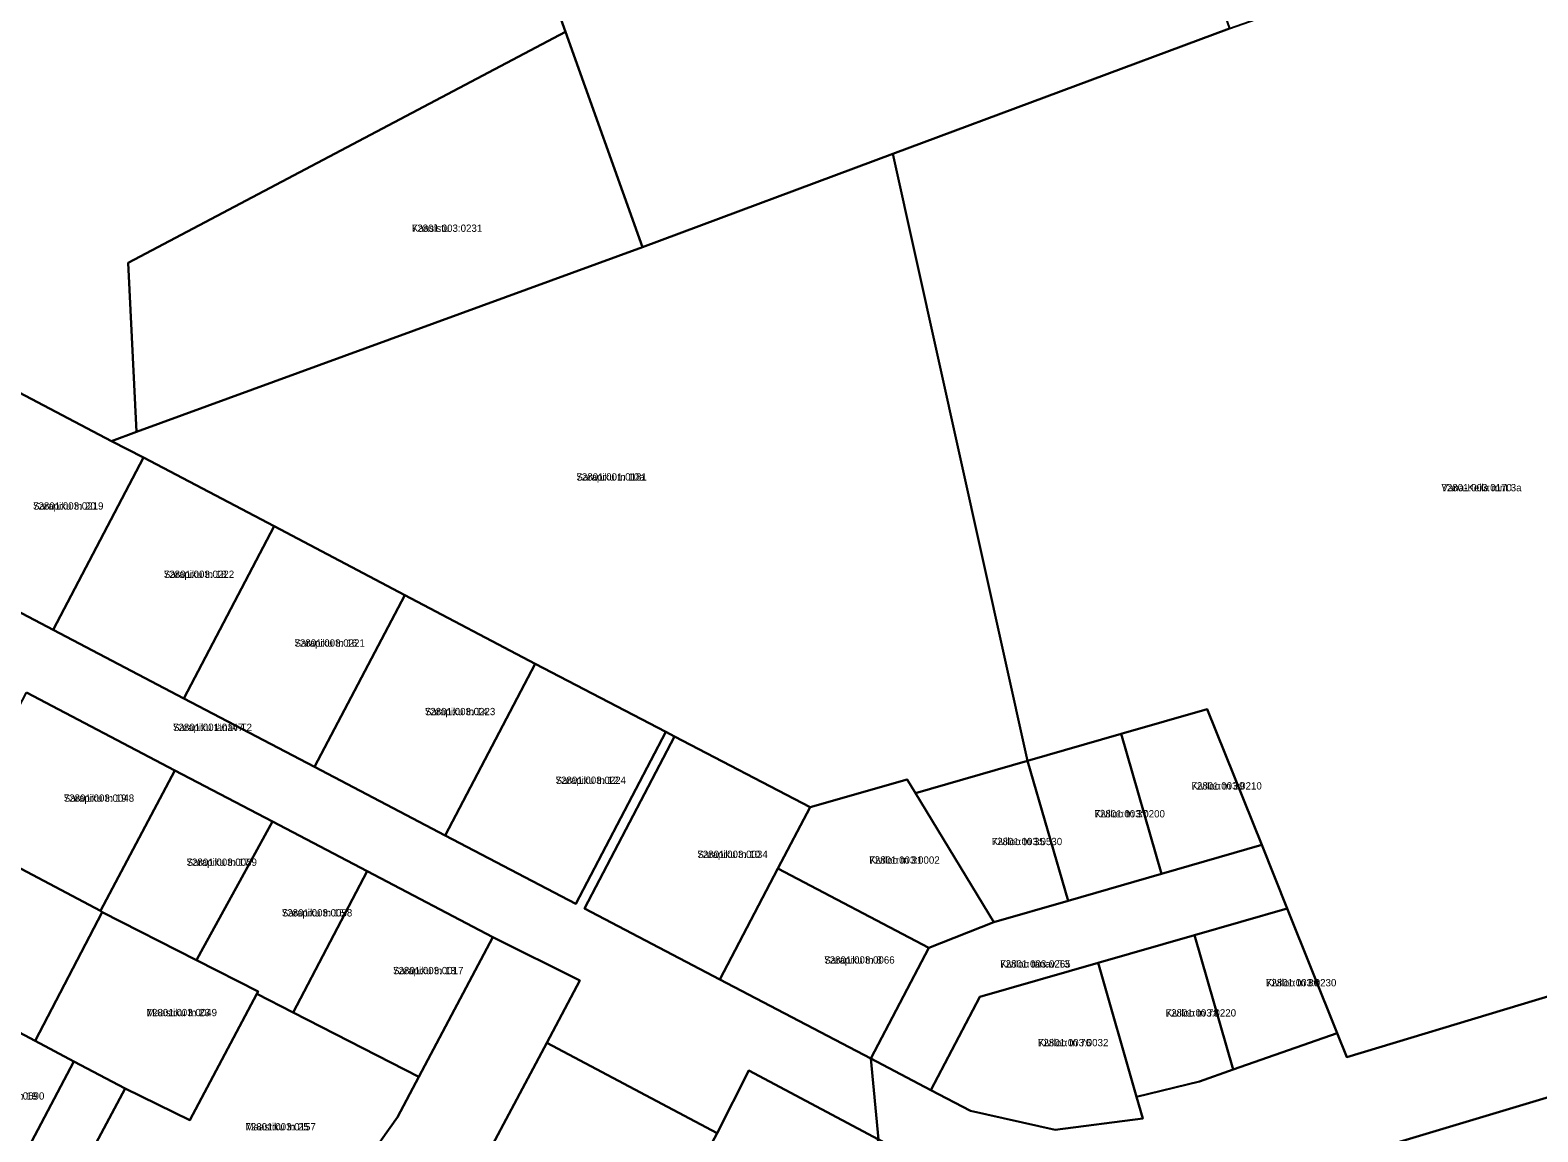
# Model space of a CAD drawing. Extents: x 504287 to 537970, y 6539941 to 6586214.
# Drawn here: x 531511.9 to 531822.5, y 6575166.3 to 6575393.2 of the extents above; entities that cross this region are included whole.
import ezdxf

# ---------------------------------------------------------------- set-up
doc = ezdxf.new("R2010")
doc.units = 0
for name, color, linetype in [('L_AADRESS', 7, 'Continuous'), ('PIIR', 7, 'Continuous'), ('TUNNUS', 7, 'Continuous')]:
    doc.layers.add(name, color=color, linetype=linetype)

msp = doc.modelspace()

# ---------------------------------------------------------------- linework, layer by layer
at = {"layer": 'PIIR'}
for points in [[(531398.05, 6575333), (531416.04, 6575466.21), (531495.03, 6575472.27), (531512.34, 6575456.15), (531555.48, 6575503.79), (531566.83, 6575516.93), (531577.77, 6575516.04), (531601.54, 6575450.42), (531622.14, 6575392.86), (531532.06, 6575345.33), (531533.81, 6575310.52), (531528.66, 6575308.6), (531508.29, 6575319.25), (531481.73, 6575333.21), (531454.99, 6575347.25), (531428.58, 6575361.07), (531410.76, 6575370.32), (531405.22, 6575328.61)], [(531601.54, 6575450.42), (531810.32, 6575517.42), (531844.86, 6575423.55), (531796.67, 6575406.85), (531784.15, 6575441.71), (531746.47, 6575428.89), (531758.98, 6575393.6), (531689.58, 6575367.77), (531638.06, 6575348.54), (531622.14, 6575392.86)], [(531781.18, 6575186.64), (531770.86, 6575212.33), (531765.62, 6575225.39), (531754.38, 6575253.37), (531736.63, 6575248.26), (531717.38, 6575242.7), (531689.58, 6575367.77), (531758.98, 6575393.6), (531796.67, 6575406.85), (531844.86, 6575423.55), (531915.68, 6575232.09), (531854.95, 6575203.39), (531783.15, 6575181.71)], [(531532.06, 6575345.33), (531622.14, 6575392.86), (531638.06, 6575348.54), (531533.81, 6575310.52)], [(531535.23, 6575305.23), (531528.66, 6575308.6), (531533.81, 6575310.52), (531638.06, 6575348.54), (531689.58, 6575367.77), (531717.38, 6575242.7), (531694.27, 6575236.07), (531692.53, 6575238.88), (531672.59, 6575233.15), (531644.64, 6575247.77), (531642.87, 6575248.69), (531615.92, 6575262.73), (531589.1, 6575276.86), (531562.17, 6575291.04)], [(531516.64, 6575269.72), (531489.71, 6575283.83), (531508.29, 6575319.25), (531528.66, 6575308.6), (531535.23, 6575305.23)], [(531516.64, 6575269.72), (531535.23, 6575305.23), (531562.17, 6575291.04), (531543.56, 6575255.6)], [(531570.48, 6575241.48), (531543.56, 6575255.6), (531562.17, 6575291.04), (531589.1, 6575276.86)], [(531570.48, 6575241.48), (531589.1, 6575276.86), (531615.92, 6575262.73), (531597.4, 6575227.36)], [(531624.3, 6575213.25), (531597.4, 6575227.36), (531615.92, 6575262.73), (531642.87, 6575248.69)], [(531511.12, 6575256.81), (531541.7, 6575240.75), (531526.39, 6575211.8), (531495.97, 6575227.92)], [(531754.38, 6575253.37), (531765.62, 6575225.39), (531744.93, 6575219.43), (531736.63, 6575248.26)], [(531672.59, 6575233.15), (531665.9, 6575220.53), (531653.93, 6575197.71), (531626.07, 6575212.32), (531644.64, 6575247.77)], [(531717.38, 6575242.7), (531736.63, 6575248.26), (531744.93, 6575219.43), (531725.71, 6575213.89)], [(531717.38, 6575242.7), (531725.71, 6575213.89), (531710.39, 6575209.48), (531694.27, 6575236.07)], [(531541.7, 6575240.75), (531561.81, 6575230.21), (531555.51, 6575218.69), (531547.12, 6575203.46), (531546.13, 6575201.68), (531526.73, 6575211.56), (531526.39, 6575211.8)], [(531697.03, 6575204.21), (531665.9, 6575220.53), (531672.59, 6575233.15), (531692.53, 6575238.88), (531694.27, 6575236.07), (531710.39, 6575209.48)], [(531473.47, 6575219.52), (531481.87, 6575235.37), (531495.97, 6575227.92), (531526.39, 6575211.8), (531526.73, 6575211.56), (531512.93, 6575185.03), (531495.26, 6575194.39), (531467.87, 6575208.94)], [(531561.81, 6575230.21), (531581.32, 6575219.98), (531566.08, 6575190.92), (531558.6, 6575194.75), (531558.82, 6575195.2), (531546.13, 6575201.68), (531547.12, 6575203.46), (531555.51, 6575218.69)], [(531915.68, 6575232.09), (531923.64, 6575209.72), (531862.67, 6575184.83), (531790.58, 6575163.19), (531760.34, 6575153.96), (531751.46, 6575151.42), (531741.66, 6575150.65), (531731.71, 6575149.92), (531727.08, 6575149.64), (531713.69, 6575150.79), (531699.09, 6575158.28), (531686.68, 6575164.76), (531685.06, 6575181.4), (531697.46, 6575174.9), (531705.59, 6575170.63), (531723.08, 6575166.75), (531741.11, 6575169.08), (531739.83, 6575173.53), (531752.79, 6575176.7), (531759.75, 6575179.14), (531781.18, 6575186.64), (531783.15, 6575181.71), (531854.95, 6575203.39)], [(531697.46, 6575174.9), (531685.06, 6575181.4), (531697.03, 6575204.21), (531710.39, 6575209.48), (531725.71, 6575213.89), (531744.93, 6575219.43), (531765.62, 6575225.39), (531770.86, 6575212.33), (531751.77, 6575206.83), (531731.89, 6575201.1), (531707.53, 6575194.11)], [(531685.06, 6575181.4), (531653.93, 6575197.71), (531665.9, 6575220.53), (531697.03, 6575204.21)], [(531581.32, 6575219.98), (531607.2, 6575206.41), (531591.93, 6575177.65), (531566.08, 6575190.92)], [(531546.13, 6575201.68), (531558.82, 6575195.2), (531558.6, 6575194.75), (531544.79, 6575168.71), (531531.47, 6575175.22), (531520.88, 6575180.81), (531512.93, 6575185.03), (531526.73, 6575211.56)], [(531770.86, 6575212.33), (531781.18, 6575186.64), (531759.75, 6575179.14), (531751.77, 6575206.83)], [(531793.12, 6575157.09), (531790.58, 6575163.19), (531862.67, 6575184.83), (531923.64, 6575209.72), (531932.46, 6575186.28), (531945.21, 6575129.13), (531938.27, 6575119.93), (531913.47, 6575102.45), (531875.66, 6575084.42), (531862.54, 6575076.65), (531846.09, 6575063.04), (531816.82, 6575032.25), (531813.58, 6575034.31), (531775.75, 6575058.34), (531795.14, 6575065.82), (531824.99, 6575078.03), (531818.17, 6575094.95), (531808.07, 6575119.95), (531800.49, 6575138.63)], [(531505.35, 6575151.51), (531520.88, 6575180.81), (531531.47, 6575175.22), (531515.57, 6575145.51), (531528.8, 6575138.44), (531573.92, 6575156.5), (531577.12, 6575158.31), (531580.24, 6575160.62), (531584.21, 6575164.58), (531587.53, 6575169.36), (531591.93, 6575177.65), (531607.2, 6575206.41), (531625.14, 6575197.48), (531618.32, 6575184.64), (531599.33, 6575148.92), (531584.58, 6575142.91), (531566.79, 6575135.69), (531548.28, 6575128.17), (531534.25, 6575122.51), (531510.88, 6575135), (531493.03, 6575144.54), (531475.18, 6575154.08), (531479.73, 6575165.08)], [(531731.89, 6575201.1), (531751.77, 6575206.83), (531759.75, 6575179.14), (531752.79, 6575176.7), (531739.83, 6575173.53)], [(531741.11, 6575169.08), (531723.08, 6575166.75), (531705.59, 6575170.63), (531697.46, 6575174.9), (531707.53, 6575194.11), (531731.89, 6575201.1), (531739.83, 6575173.53)], [(531512.93, 6575185.03), (531520.88, 6575180.81), (531505.35, 6575151.51), (531479.73, 6575165.08), (531495.26, 6575194.39)], [(531528.8, 6575138.44), (531515.57, 6575145.51), (531531.47, 6575175.22), (531544.79, 6575168.71), (531558.6, 6575194.75), (531566.08, 6575190.92), (531591.93, 6575177.65), (531587.53, 6575169.36), (531584.21, 6575164.58), (531580.24, 6575160.62), (531577.12, 6575158.31), (531573.92, 6575156.5)], [(531599.33, 6575148.92), (531618.32, 6575184.64), (531653.41, 6575166.06), (531647.71, 6575155.3), (531638.35, 6575137.63), (531634.48, 6575130.38)], [(531686.68, 6575164.76), (531674.21, 6575141.25), (531647.71, 6575155.3), (531653.41, 6575166.06), (531659.91, 6575178.92)]]:
    msp.add_lwpolyline(points, close=True, dxfattribs=at)
msp.add_lwpolyline([(531489.71, 6575283.83), (531516.64, 6575269.72), (531543.56, 6575255.6), (531570.48, 6575241.48), (531597.4, 6575227.36), (531624.3, 6575213.25), (531642.87, 6575248.69), (531644.64, 6575247.77), (531626.07, 6575212.32), (531653.93, 6575197.71), (531685.06, 6575181.4), (531686.68, 6575164.76), (531659.91, 6575178.92), (531653.41, 6575166.06), (531618.32, 6575184.64), (531625.14, 6575197.48), (531607.2, 6575206.41), (531581.32, 6575219.98), (531561.81, 6575230.21), (531541.7, 6575240.75), (531511.12, 6575256.81)], dxfattribs=at)

# ---------------------------------------------------------------- texts
at = {"layer": 'L_AADRESS'}
for s, p in [('Kaasistu', (531590.52, 6575351.69)), ('Sarapiku tn 10a', (531624.41, 6575300.46)), ('Vana-Keila mnt 3a', (531802.63, 6575298.25)), ('Sarapiku tn 20', (531512.47, 6575294.48)), ('Sarapiku tn 18', (531539.41, 6575280.41)), ('Sarapiku tn 16', (531566.33, 6575266.25)), ('Sarapiku tn 14', (531593.2, 6575252.13)), ('Sarapiku tänav T2', (531541.3, 6575248.88)), ('Sarapiku tn 12', (531620.13, 6575237.98)), ('Kiviloo tn 39', (531751.12, 6575236.82)), ('Sarapiku tn 19', (531518.8, 6575234.3)), ('Kiviloo tn 37', (531731.16, 6575231.07)), ('Kiviloo tn 35', (531709.99, 6575225.36)), ('Sarapiku tn 10', (531649.33, 6575222.72)), ('Sarapiku tn 17', (531544.1, 6575221.1)), ('Kiviloo tn 31', (531684.76, 6575221.54)), ('Sarapiku tn 15', (531563.73, 6575210.67)), ('Sarapiku tn 8', (531675.48, 6575200.96)), ('Sarapiku tn 13', (531586.64, 6575198.78)), ('Kiviloo tänav T3', (531711.73, 6575200.15)), ('Kiviloo tn 80', (531766.48, 6575196.28)), ('Maastiku tn 23', (531535.87, 6575190.13)), ('Kiviloo tn 78', (531745.82, 6575190.06)), ('Kiviloo tn 76', (531719.51, 6575183.93)), ('Maastiku tn 19', (531500.3, 6575172.95)), ('Maastiku tn 25', (531556.23, 6575166.6))]:
    msp.add_text(s, height=1.5, dxfattribs=at).set_placement(p)
at = {"layer": 'TUNNUS'}
for s, p in [('72801:003:0231', (531590.52, 6575351.69)), ('72801:001:0181', (531624.41, 6575300.46)), ('72801:003:0170', (531802.63, 6575298.25)), ('72801:003:0219', (531512.47, 6575294.48)), ('72801:003:0222', (531539.41, 6575280.41)), ('72801:003:0221', (531566.33, 6575266.25)), ('72801:003:0223', (531593.2, 6575252.13)), ('72801:001:0147', (531541.3, 6575248.88)), ('72801:003:0224', (531620.13, 6575237.98)), ('72801:003:0210', (531751.12, 6575236.82)), ('72801:003:0048', (531518.8, 6575234.3)), ('72801:003:0200', (531731.16, 6575231.07)), ('72801:003:0530', (531709.99, 6575225.36)), ('72801:003:0034', (531649.33, 6575222.72)), ('72801:003:0059', (531544.1, 6575221.1)), ('72801:003:0002', (531684.76, 6575221.54)), ('72801:003:0058', (531563.73, 6575210.67)), ('72801:003:0066', (531675.48, 6575200.96)), ('72801:003:0017', (531586.64, 6575198.78)), ('72801:003:0265', (531711.73, 6575200.15)), ('72801:003:0230', (531766.48, 6575196.28)), ('72801:003:0049', (531535.87, 6575190.13)), ('72801:003:0220', (531745.82, 6575190.06)), ('72801:003:0032', (531719.51, 6575183.93)), ('72801:003:0690', (531500.3, 6575172.95)), ('72801:003:0157', (531556.23, 6575166.6))]:
    msp.add_text(s, height=1.5, dxfattribs=at).set_placement(p)

doc.saveas('drawing.dxf')
